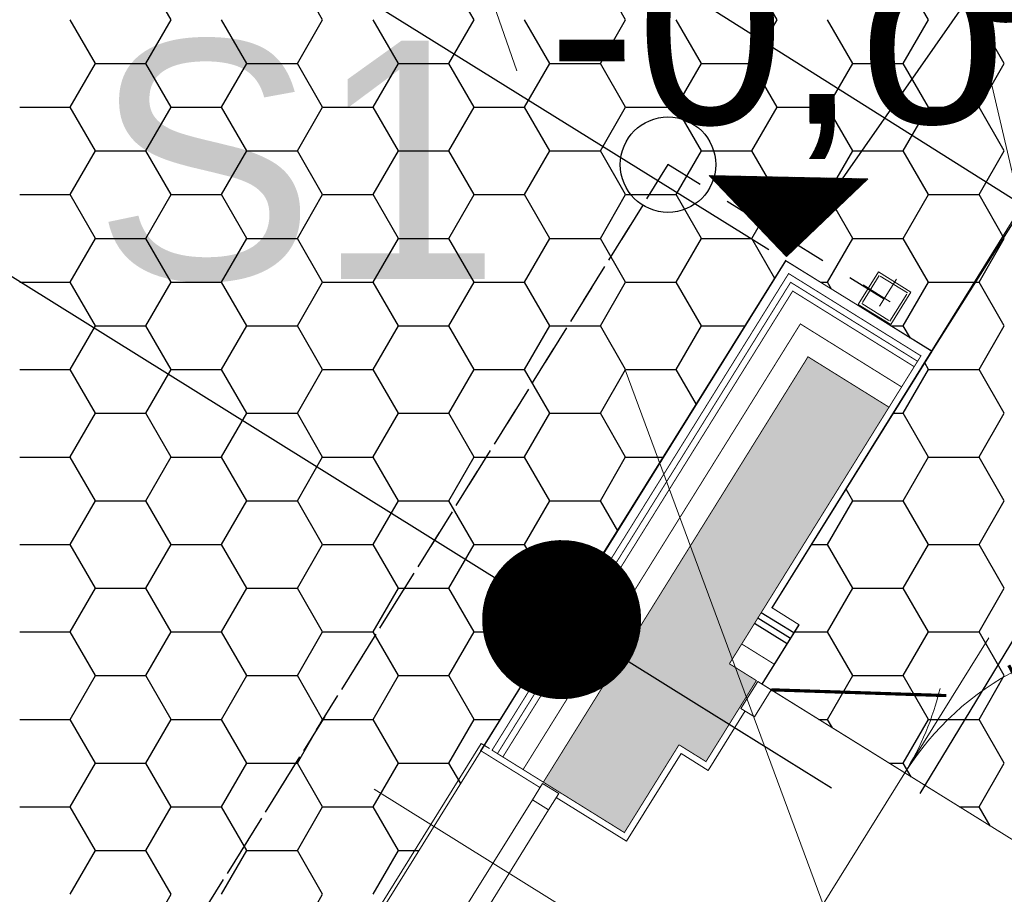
# Model space of a CAD drawing. Extents: x 4615668 to 9294084, y 5325188 to 10688993.
# Tile 633 of 656: x 4651590.54 to 4651593.63, y 5338732.55 to 5338735.3. Entities that reach past the tile are written whole.
import ezdxf

# ---------------------------------------------------------------- set-up
doc = ezdxf.new("R2010")
doc.units = 0
doc.header["$MEASUREMENT"] = 0
for name, pattern in [('DASHDOT', [25.4, 12.7, -6.35, 0, -6.35]), ('DASHED', [19.049999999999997, 12.7, -6.35]), ('l812_500', [3, 2, -1])]:
    doc.linetypes.add(name, pattern=pattern)
for name, color, linetype, lineweight in [('!0017A_GR_DR_WYMPROJ', 1, 'Continuous', 30), ('00_GM_DR_WYMIARY', 7, 'Continuous', 30), ('hatch', 253, 'Continuous', 0), ('warst_przeryw', 7, 'l812_500', 0), ('Wymiar', 7, 'Continuous', 9)]:
    doc.layers.add(name, color=color, linetype=linetype, lineweight=lineweight)
for name, color, linetype in [('1', 7, 'Continuous'), ('DIM', 7, 'Continuous'), ('OPIS', 7, 'Continuous'), ('sciany', 1, 'Continuous'), ('STOLARKA', 4, 'Continuous')]:
    doc.layers.add(name, color=color, linetype=linetype)
doc.styles.add('ARIAL_CE', font='arial.ttf', dxfattribs={"height": 15})
doc.styles.get("Standard").update_dxf_attribs({"font": 'txt.shx'})
doc.styles.add('STYLE2', font='arial.ttf')
doc.dimstyles.new('1-500', dxfattribs={"dimtxt": 1, "dimasz": 0.5, "dimexe": 0.18, "dimexo": 0.0625, "dimgap": 0.3, "dimtad": 1, "dimzin": 0, "dimdsep": 46, "dimtxsty": 'STYLE2', "dimblk": 'DOT', "dimcen": 0.09, "dimadec": 0, "dimazin": 0, "dimtfac": 1, "dimtmove": 0, "dimatfit": 0, "dimldrblk": 'DOT', "dimfxl": 0, "dimtolj": 1, "dimtzin": 0, "dimarcsym": 0})

# ---------------------------------------------------------------- blocks, each defined once
blk = doc.blocks.new('G$C30F5686F')
at = {"layer": '1', "color": 5, "linetype": 'DASHED', "ltscale": 0.8}
for p, q in [((14.83971396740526, 21.46847093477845), (17.72858683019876, 26.04299653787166)), ((16.44231654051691, 21.09559303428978), (12.13361855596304, 23.81659227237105))]:
    blk.add_line(p, q, dxfattribs=at)
at = {"layer": '1', "color": 254, "linetype": 'Continuous', "lineweight": 30, "ltscale": 0.01, "transparency": 33554528}
for p, q in [((12.44830660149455, 22.51127677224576), (12.36893160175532, 22.6487583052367)), ((12.92455659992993, 22.51127677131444), (12.8451816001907, 22.64875830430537)), ((13.40080659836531, 22.51127677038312), (13.32143159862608, 22.64875830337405)), ((13.87705659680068, 22.5112767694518), (13.79768159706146, 22.64875830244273)), ((14.35330659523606, 22.51127676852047), (14.27393159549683, 22.64875830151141)), ((14.82955659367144, 22.51127676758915), (14.75018159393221, 22.64875830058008)), ((12.21018160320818, 22.37379524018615), (12.13080660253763, 22.51127677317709)), ((12.36893164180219, 22.3737956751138), (12.44830664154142, 22.51127720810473)), ((12.68643160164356, 22.37379523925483), (12.60705660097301, 22.51127677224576)), ((12.84518164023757, 22.37379567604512), (12.9245566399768, 22.51127720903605)), ((13.16268160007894, 22.37379523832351), (13.08330659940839, 22.51127677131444)), ((13.32143163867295, 22.37379567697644), (13.40080663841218, 22.51127720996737)), ((13.63893159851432, 22.37379523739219), (13.55955659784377, 22.51127677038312)), ((13.79768163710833, 22.37379567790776), (13.87705663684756, 22.5112772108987)), ((14.1151815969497, 22.37379523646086), (14.03580659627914, 22.5112767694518)), ((14.2739316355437, 22.37379567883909), (14.35330663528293, 22.51127721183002)), ((14.59143159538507, 22.37379523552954), (14.51205659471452, 22.51127676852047)), ((14.75018163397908, 22.37379567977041), (14.82955663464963, 22.51127721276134)), ((15.06768159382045, 22.37379523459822), (14.9883065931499, 22.51127676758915)), ((12.1308066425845, 22.23631414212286), (12.21018164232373, 22.3737956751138)), ((12.21018199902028, 22.3737954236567), (12.36893199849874, 22.3737954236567)), ((12.44830660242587, 22.23631370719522), (12.36893160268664, 22.37379524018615)), ((12.60705664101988, 22.23631414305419), (12.68643164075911, 22.3737956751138)), ((12.6864319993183, 22.3737954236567), (12.84518199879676, 22.3737954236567)), ((12.92455660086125, 22.2363137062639), (12.84518160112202, 22.37379523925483)), ((13.08330663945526, 22.23631414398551), (13.16268163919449, 22.37379567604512)), ((13.162681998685, 22.3737954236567), (13.32143199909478, 22.3737954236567)), ((13.40080659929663, 22.23631370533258), (13.3214315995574, 22.37379523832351)), ((13.55955663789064, 22.23631414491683), (13.63893163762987, 22.37379567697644)), ((13.63893199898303, 22.3737954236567), (13.79768199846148, 22.3737954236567)), ((13.87705659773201, 22.23631370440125), (13.79768159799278, 22.37379523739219)), ((14.03580663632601, 22.23631414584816), (14.11518163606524, 22.37379567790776)), ((14.11518199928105, 22.3737954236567), (14.27393199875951, 22.3737954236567)), ((14.35330659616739, 22.23631370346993), (14.27393159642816, 22.37379523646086)), ((14.51205663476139, 22.23631414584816), (14.59143163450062, 22.37379567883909)), ((14.59143199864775, 22.3737954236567), (14.75018199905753, 22.3737954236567)), ((14.82955659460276, 22.23631370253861), (14.75018159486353, 22.37379523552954)), ((14.98830663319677, 22.23631414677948), (15.067681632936, 22.37379567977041)), ((11.97205699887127, 22.23631389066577), (12.13080699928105, 22.23631389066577)), ((12.21018160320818, 22.09883217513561), (12.13080660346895, 22.23631370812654)), ((12.36893164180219, 22.09883260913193), (12.44830664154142, 22.23631414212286)), ((12.44830699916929, 22.23631389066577), (12.60705699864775, 22.23631389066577)), ((12.68643160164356, 22.09883217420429), (12.60705660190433, 22.23631370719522)), ((12.84518164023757, 22.09883261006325), (12.9245566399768, 22.23631414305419)), ((12.92455699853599, 22.23631389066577), (13.08330699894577, 22.23631389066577)), ((13.16268160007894, 22.09883217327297), (13.08330660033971, 22.2363137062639)), ((13.32143163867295, 22.09883261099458), (13.40080663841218, 22.23631414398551)), ((13.40080699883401, 22.23631389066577), (13.5595569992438, 22.23631389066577)), ((13.63893159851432, 22.09883217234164), (13.55955659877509, 22.23631370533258)), ((13.79768163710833, 22.0988326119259), (13.87705663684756, 22.23631414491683)), ((13.87705699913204, 22.23631389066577), (14.0358069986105, 22.23631389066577)), ((14.1151815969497, 22.09883217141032), (14.03580659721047, 22.23631370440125)), ((14.2739316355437, 22.09883261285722), (14.35330663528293, 22.23631414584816)), ((14.35330699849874, 22.23631389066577), (14.51205699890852, 22.23631389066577)), ((14.59143159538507, 22.098832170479), (14.51205659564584, 22.23631370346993)), ((14.75018163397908, 22.09883261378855), (14.82955663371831, 22.23631414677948)), ((14.82955699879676, 22.23631389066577), (14.98830699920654, 22.23631389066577)), ((15.06768159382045, 22.09883216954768), (14.98830659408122, 22.23631370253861)), ((12.13080664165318, 21.961351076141), (12.21018164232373, 22.09883260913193)), ((12.21018199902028, 22.09883235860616), (12.36893199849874, 22.09883235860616)), ((12.4483066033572, 21.96135064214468), (12.36893160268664, 22.09883217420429)), ((12.60705664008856, 21.96135107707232), (12.68643164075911, 22.09883261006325)), ((12.6864319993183, 22.09883235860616), (12.84518199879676, 22.09883235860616)), ((12.92455660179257, 21.96135064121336), (12.84518160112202, 22.09883217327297)), ((13.08330663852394, 21.96135107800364), (13.16268163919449, 22.09883261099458)), ((13.162681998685, 22.09883235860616), (13.32143199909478, 22.09883235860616)), ((13.40080660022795, 21.96135064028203), (13.3214315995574, 22.09883217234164)), ((13.55955663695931, 21.96135107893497), (13.63893163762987, 22.0988326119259)), ((13.63893199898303, 22.09883235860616), (13.79768199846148, 22.09883235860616)), ((13.87705659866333, 21.96135063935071), (13.79768159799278, 22.09883217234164)), ((14.03580663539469, 21.96135107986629), (14.11518163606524, 22.09883261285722)), ((14.11518199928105, 22.09883235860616), (14.27393199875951, 22.09883235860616)), ((14.35330659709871, 21.96135063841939), (14.27393159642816, 22.09883217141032)), ((14.51205663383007, 21.96135108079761), (14.59143163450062, 22.09883261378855)), ((14.59143199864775, 22.09883235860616), (14.75018199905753, 22.09883235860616)), ((14.82955659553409, 21.96135063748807), (14.75018159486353, 22.098832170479)), ((14.98830663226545, 21.96135108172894), (15.067681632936, 22.09883261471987)), ((11.97205699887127, 21.96135082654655), (12.13080699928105, 21.96135082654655)), ((12.21018160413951, 21.82386910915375), (12.13080660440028, 21.96135064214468)), ((12.36893164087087, 21.82386954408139), (12.4483066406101, 21.96135107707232)), ((12.44830699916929, 21.96135082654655), (12.60705699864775, 21.96135082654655)), ((12.68643160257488, 21.82386910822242), (12.60705660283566, 21.96135064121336)), ((12.84518163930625, 21.82386954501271), (12.92455663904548, 21.96135107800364)), ((12.92455699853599, 21.96135082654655), (13.08330699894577, 21.96135082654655)), ((13.16268160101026, 21.8238691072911), (13.08330660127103, 21.96135064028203)), ((13.32143163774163, 21.82386954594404), (13.40080663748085, 21.96135107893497)), ((13.40080699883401, 21.96135082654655), (13.5595569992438, 21.96135082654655)), ((13.63893159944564, 21.82386910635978), (13.55955659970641, 21.96135063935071)), ((13.797681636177, 21.82386954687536), (13.87705663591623, 21.96135107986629)), ((13.87705699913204, 21.96135082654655), (14.0358069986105, 21.96135082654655)), ((14.11518159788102, 21.82386910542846), (14.03580659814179, 21.96135063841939)), ((14.27393163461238, 21.82386954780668), (14.35330663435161, 21.96135108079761)), ((14.35330699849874, 21.96135082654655), (14.51205699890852, 21.96135082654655)), ((14.5914315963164, 21.82386910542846), (14.51205659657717, 21.96135063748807)), ((14.75018163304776, 21.823869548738), (14.82955663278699, 21.96135108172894)), ((14.82955699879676, 21.96135082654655), (14.98830699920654, 21.96135082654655)), ((15.06768159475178, 21.82386910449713), (14.98830659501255, 21.96135063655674)), ((12.13080664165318, 21.68638801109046), (12.21018164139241, 21.82386954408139)), ((12.21018199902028, 21.82386929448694), (12.36893199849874, 21.82386929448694)), ((12.4483066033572, 21.68638757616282), (12.36893160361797, 21.82386910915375)), ((12.60705664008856, 21.68638801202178), (12.68643163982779, 21.82386954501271)), ((12.6864319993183, 21.82386929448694), (12.84518199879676, 21.82386929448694)), ((12.92455660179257, 21.68638757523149), (12.84518160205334, 21.82386910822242)), ((13.08330663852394, 21.6863880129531), (13.16268163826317, 21.82386954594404)), ((13.162681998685, 21.82386929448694), (13.32143199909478, 21.82386929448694)), ((13.40080660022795, 21.68638757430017), (13.32143160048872, 21.8238691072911)), ((13.55955663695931, 21.68638801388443), (13.63893163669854, 21.82386954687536)), ((13.63893199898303, 21.82386929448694), (13.79768199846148, 21.82386929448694)), ((13.87705659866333, 21.68638757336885), (13.7976815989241, 21.82386910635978)), ((14.03580663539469, 21.68638801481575), (14.11518163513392, 21.82386954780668)), ((14.11518199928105, 21.82386929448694), (14.27393199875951, 21.82386929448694)), ((14.34656993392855, 21.69805581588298), (14.27393159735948, 21.82386910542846)), ((14.51205663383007, 21.68638801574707), (14.5914316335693, 21.823869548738)), ((14.59143199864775, 21.82386929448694), (14.75018199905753, 21.82386929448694)), ((14.82955659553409, 21.6863875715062), (14.75018159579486, 21.82386910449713)), ((14.98830663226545, 21.68638801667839), (15.06768163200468, 21.82386954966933)), ((11.97205699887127, 21.68638776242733), (12.13080699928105, 21.68638776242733)), ((12.21018160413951, 21.54890604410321), (12.13080660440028, 21.68638757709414)), ((12.36893164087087, 21.54890647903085), (12.4483066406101, 21.68638801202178)), ((12.44830699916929, 21.68638776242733), (12.60705699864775, 21.68638776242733)), ((12.68643160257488, 21.54890604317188), (12.60705660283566, 21.68638757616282)), ((12.84518163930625, 21.54890647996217), (12.92455663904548, 21.6863880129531)), ((12.92455699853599, 21.68638776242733), (13.08330699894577, 21.68638776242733)), ((13.16268160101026, 21.54890604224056), (13.08330660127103, 21.68638757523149)), ((13.32143163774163, 21.54890648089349), (13.40080663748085, 21.6863880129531)), ((13.40080699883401, 21.68638776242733), (13.5595569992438, 21.68638776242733)), ((13.63893159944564, 21.54890604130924), (13.55955659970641, 21.68638757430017)), ((13.797681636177, 21.54890648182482), (13.87705663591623, 21.68638801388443)), ((13.87705699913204, 21.68638776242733), (14.0358069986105, 21.68638776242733)), ((14.11518159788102, 21.54890604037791), (14.03580659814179, 21.68638757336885)), ((14.48945870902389, 21.68638776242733), (14.51205699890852, 21.68638776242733)), ((14.52472406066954, 21.66444688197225), (14.51205659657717, 21.68638757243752)), ((14.75018163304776, 21.54890648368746), (14.82955663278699, 21.68638801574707)), ((14.82955699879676, 21.68638776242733), (14.98830699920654, 21.68638776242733)), ((15.06768159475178, 21.54890603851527), (14.98830659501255, 21.6863875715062)), ((12.13080664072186, 21.41142494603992), (12.21018164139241, 21.54890647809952)), ((12.21018199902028, 21.5489062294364), (12.36893199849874, 21.5489062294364)), ((12.44830660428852, 21.41142451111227), (12.36893160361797, 21.54890604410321)), ((12.60705663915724, 21.41142494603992), (12.68643163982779, 21.54890647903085)), ((12.6864319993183, 21.5489062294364), (12.84518199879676, 21.5489062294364)), ((12.9245566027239, 21.41142451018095), (12.84518160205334, 21.54890604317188)), ((13.08330663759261, 21.41142494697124), (13.16268163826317, 21.54890647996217)), ((13.162681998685, 21.5489062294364), (13.32143199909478, 21.5489062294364)), ((13.40080660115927, 21.41142450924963), (13.32143160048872, 21.54890604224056)), ((13.55955663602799, 21.41142494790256), (13.63893163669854, 21.54890648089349)), ((13.63893199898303, 21.5489062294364), (13.79768199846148, 21.5489062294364)), ((13.87705659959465, 21.41142450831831), (13.7976815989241, 21.54890604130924)), ((14.03580663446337, 21.41142494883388), (14.11518163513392, 21.54890648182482)), ((14.11518199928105, 21.5489062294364), (14.25377418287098, 21.5489062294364)), ((14.71043136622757, 21.5489062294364), (14.75018199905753, 21.5489062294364)), ((14.77246409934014, 21.51031161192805), (14.75018159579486, 21.54890603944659)), ((14.98830663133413, 21.41142495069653), (15.06768163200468, 21.54890648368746)), ((14.82955659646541, 21.41142450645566), (14.81736239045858, 21.43254548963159)), ((11.97205699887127, 21.41142469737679), (12.13080699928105, 21.41142469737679)), ((12.21018160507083, 21.27394297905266), (12.1308066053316, 21.41142451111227)), ((12.36893163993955, 21.27394341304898), (12.44830663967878, 21.41142494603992)), ((12.44830699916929, 21.41142469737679), (12.60705699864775, 21.41142469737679)), ((12.68643160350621, 21.27394297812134), (12.60705660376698, 21.41142451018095)), ((12.84518163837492, 21.27394341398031), (12.92455663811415, 21.41142494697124)), ((12.92455699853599, 21.41142469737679), (13.08330699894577, 21.41142469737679)), ((13.16268160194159, 21.27394297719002), (13.08330660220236, 21.41142451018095)), ((13.3214316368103, 21.27394341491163), (13.40080663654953, 21.41142494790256)), ((13.40080699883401, 21.41142469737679), (13.5595569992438, 21.41142469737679)), ((13.63893160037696, 21.2739429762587), (13.55955660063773, 21.41142450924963)), ((13.79768163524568, 21.27394341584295), (13.87705663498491, 21.41142494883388)), ((13.87705699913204, 21.41142469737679), (14.0358069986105, 21.41142469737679)), ((14.0995482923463, 21.30102065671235), (14.03580659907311, 21.41142450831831)), ((14.75018163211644, 21.2739434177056), (14.82955663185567, 21.41142495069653)), ((14.82955699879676, 21.41142469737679), (14.98830699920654, 21.41142469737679)), ((15.0676815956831, 21.27394297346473), (14.98830659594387, 21.41142450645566)), ((12.13080664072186, 21.13646188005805), (12.21018164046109, 21.27394341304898)), ((12.21018199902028, 21.27394316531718), (12.36893199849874, 21.27394316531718)), ((12.44830660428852, 21.13646144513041), (12.36893160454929, 21.27394297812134)), ((12.60705663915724, 21.13646188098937), (12.68643163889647, 21.27394341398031)), ((12.6864319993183, 21.27394316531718), (12.84518199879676, 21.27394316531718)), ((12.9245566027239, 21.13646144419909), (12.84518160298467, 21.27394297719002)), ((13.08330663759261, 21.1364618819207), (13.16268163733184, 21.27394341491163)), ((13.162681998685, 21.27394316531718), (13.32143199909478, 21.27394316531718)), ((13.40080660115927, 21.13646144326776), (13.32143160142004, 21.2739429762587)), ((13.55955663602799, 21.13646188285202), (13.63893163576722, 21.27394341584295)), ((13.63893199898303, 21.27394316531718), (13.79768199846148, 21.27394316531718)), ((13.87705659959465, 21.13646144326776), (13.79768159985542, 21.27394297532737)), ((14.71868547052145, 21.27394316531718), (14.75018199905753, 21.27394316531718)), ((14.82955659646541, 21.13646144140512), (14.75018159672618, 21.27394297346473)), ((14.98830663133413, 21.13646188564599), (15.06768163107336, 21.27394341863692)), ((11.97205699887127, 21.13646163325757), (12.13080699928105, 21.13646163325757)), ((12.21018160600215, 20.9989799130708), (12.1308066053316, 21.13646144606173)), ((12.36893163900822, 20.99898034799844), (12.44830663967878, 21.13646188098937)), ((12.44830699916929, 21.13646163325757), (12.60705699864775, 21.13646163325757)), ((12.68643160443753, 20.99897991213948), (12.60705660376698, 21.13646144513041)), ((12.8451816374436, 20.99898034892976), (12.92455663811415, 21.1364618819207)), ((12.92455699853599, 21.13646163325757), (13.08330699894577, 21.13646163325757)), ((13.16268160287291, 20.99897991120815), (13.08330660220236, 21.13646144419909)), ((13.32143163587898, 20.99898034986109), (13.40080663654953, 21.13646188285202)), ((13.40080699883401, 21.13646163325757), (13.5595569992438, 21.13646163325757)), ((13.63893160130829, 20.99897991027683), (13.55955660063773, 21.13646144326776)), ((13.79768163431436, 20.99898035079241), (13.87705663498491, 21.13646188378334)), ((13.87705699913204, 21.13646163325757), (13.99716531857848, 21.13646163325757)), ((14.75018163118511, 20.99898035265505), (14.82955663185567, 21.13646188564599)), ((14.82955699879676, 21.13646163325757), (14.98830699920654, 21.13646163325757)), ((15.06768159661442, 20.99897990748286), (14.98830659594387, 21.13646144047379)), ((14.59143159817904, 20.99897990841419), (14.57034074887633, 21.03551033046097)), ((12.13080663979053, 20.86149881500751), (12.21018163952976, 20.99898034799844)), ((12.21018199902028, 20.99898010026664), (12.36893199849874, 20.99898010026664)), ((12.44830660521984, 20.86149838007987), (12.36893160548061, 20.9989799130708)), ((12.60705663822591, 20.86149881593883), (12.68643163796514, 20.99898034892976)), ((12.6864319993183, 20.99898010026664), (12.84518199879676, 20.99898010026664)), ((12.92455660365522, 20.86149837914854), (12.84518160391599, 20.99897991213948)), ((13.08330663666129, 20.86149881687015), (13.16268163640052, 20.99898034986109)), ((13.162681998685, 20.99898010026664), (13.32143199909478, 20.99898010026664)), ((13.4008066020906, 20.86149837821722), (13.32143160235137, 20.99897991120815)), ((13.55955663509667, 20.86149881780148), (13.6389316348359, 20.99898035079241)), ((13.63893199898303, 20.99898010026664), (13.79768199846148, 20.99898010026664)), ((13.85252664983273, 20.90398549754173), (13.79768160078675, 20.99897991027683)), ((14.51205663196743, 20.86149881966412), (14.59143163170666, 20.99898035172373)), ((14.59143199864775, 20.99898010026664), (14.75018199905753, 20.99898010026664)), ((14.82955659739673, 20.86149837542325), (14.7501815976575, 20.99897990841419)), ((14.9883066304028, 20.86149882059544), (15.06768163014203, 20.99898035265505)), ((11.97205699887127, 20.86149856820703), (12.13080699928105, 20.86149856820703)), ((12.21018160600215, 20.72401684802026), (12.13080660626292, 20.86149838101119)), ((12.36893163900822, 20.7240172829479), (12.44830663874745, 20.86149881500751)), ((12.44830699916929, 20.86149856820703), (12.60705699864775, 20.86149856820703)), ((12.68643160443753, 20.72401684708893), (12.6070566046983, 20.86149838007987)), ((12.8451816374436, 20.72401728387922), (12.92455663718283, 20.86149881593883)), ((12.92455699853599, 20.86149856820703), (13.08330699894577, 20.86149856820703)), ((13.16268160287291, 20.72401684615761), (13.08330660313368, 20.86149837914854)), ((13.32143163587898, 20.72401728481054), (13.40080663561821, 20.86149881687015)), ((13.40080699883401, 20.86149856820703), (13.5595569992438, 20.86149856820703)), ((13.63893160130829, 20.72401684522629), (13.55955660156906, 20.86149837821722)), ((14.46207660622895, 20.86149856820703), (14.51205699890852, 20.86149856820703)), ((14.59143159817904, 20.72401684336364), (14.51205659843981, 20.86149837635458)), ((14.75018163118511, 20.72401728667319), (14.82955663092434, 20.86149881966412)), ((14.82955699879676, 20.86149856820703), (14.98830699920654, 20.86149856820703)), ((15.06768159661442, 20.72401684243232), (14.98830659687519, 20.86149837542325)), ((12.13080663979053, 20.58653574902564), (12.21018163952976, 20.72401728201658)), ((12.21018199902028, 20.72401703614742), (12.36893199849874, 20.72401703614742)), ((12.44830660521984, 20.58653531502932), (12.36893160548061, 20.72401684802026)), ((12.60705663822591, 20.58653574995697), (12.68643163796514, 20.7240172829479)), ((12.6864319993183, 20.72401703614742), (12.84518199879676, 20.72401703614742)), ((12.92455660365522, 20.586535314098), (12.84518160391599, 20.72401684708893)), ((13.08330663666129, 20.58653575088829), (13.16268163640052, 20.72401728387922)), ((13.162681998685, 20.72401703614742), (13.32143199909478, 20.72401703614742)), ((13.4008066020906, 20.58653531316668), (13.32143160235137, 20.72401684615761)), ((13.55955663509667, 20.58653575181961), (13.6389316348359, 20.72401728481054)), ((13.63893199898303, 20.72401703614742), (13.74055645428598, 20.72401703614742)), ((14.51205663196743, 20.58653575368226), (14.59143163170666, 20.72401728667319)), ((14.59143199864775, 20.72401703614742), (14.75018199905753, 20.72401703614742)), ((14.82955659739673, 20.58653531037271), (14.7501815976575, 20.72401684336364)), ((14.9883066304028, 20.58653575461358), (15.06768163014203, 20.72401728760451)), ((11.97205699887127, 20.58653550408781), (12.13080699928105, 20.58653550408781)), ((12.21018160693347, 20.44905378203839), (12.13080660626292, 20.58653531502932)), ((12.3689316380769, 20.44905421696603), (12.44830663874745, 20.58653574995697)), ((12.44830699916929, 20.58653550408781), (12.60705699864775, 20.58653550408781)), ((12.68643160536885, 20.44905378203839), (12.6070566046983, 20.586535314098)), ((12.84518163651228, 20.44905421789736), (12.92455663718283, 20.58653575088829)), ((12.92455699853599, 20.58653550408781), (13.08330699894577, 20.58653550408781)), ((13.16268160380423, 20.44905378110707), (13.08330660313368, 20.58653531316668)), ((13.32143163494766, 20.44905421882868), (13.40080663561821, 20.58653575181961)), ((13.40080699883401, 20.58653550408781), (13.5595569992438, 20.58653550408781)), ((13.60550500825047, 20.50695033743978), (13.55955660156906, 20.58653531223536)), ((14.40877881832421, 20.58653550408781), (14.51205699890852, 20.58653550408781)), ((14.59143159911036, 20.4490537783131), (14.51205659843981, 20.58653531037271)), ((14.75018163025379, 20.44905422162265), (14.82955663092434, 20.58653575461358)), ((14.82955699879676, 20.58653550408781), (14.98830699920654, 20.58653550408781)), ((15.06768159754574, 20.44905377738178), (14.98830659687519, 20.58653531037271)), ((12.13080663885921, 20.3115726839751), (12.21018163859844, 20.44905421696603)), ((12.21018199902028, 20.4490539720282), (12.36893199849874, 20.4490539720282)), ((12.44830660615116, 20.31157224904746), (12.36893160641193, 20.44905378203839)), ((12.60705663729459, 20.31157268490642), (12.68643163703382, 20.44905421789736)), ((12.6864319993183, 20.4490539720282), (12.84518199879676, 20.4490539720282)), ((12.92455660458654, 20.31157224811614), (12.84518160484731, 20.44905378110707)), ((13.08330663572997, 20.31157268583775), (13.1626816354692, 20.44905421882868)), ((13.162681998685, 20.4490539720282), (13.32143199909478, 20.4490539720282)), ((13.40080660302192, 20.31157224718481), (13.32143160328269, 20.44905378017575)), ((14.5120566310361, 20.31157268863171), (14.59143163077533, 20.44905422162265)), ((14.59143199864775, 20.4490539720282), (14.75018199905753, 20.4490539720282)), ((14.82955659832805, 20.31157224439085), (14.75018159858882, 20.44905377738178)), ((14.98830662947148, 20.31157268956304), (15.06768162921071, 20.44905422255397)), ((11.97205699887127, 20.31157243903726), (12.13080699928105, 20.31157243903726)), ((12.21018160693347, 20.17409071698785), (12.13080660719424, 20.31157224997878)), ((12.3689316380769, 20.17409115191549), (12.44830663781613, 20.31157268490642)), ((12.44830699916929, 20.31157243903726), (12.60705699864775, 20.31157243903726)), ((12.68643160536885, 20.17409071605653), (12.60705660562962, 20.31157224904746)), ((12.84518163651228, 20.17409115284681), (12.92455663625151, 20.31157268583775)), ((12.92455699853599, 20.31157243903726), (13.08330699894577, 20.31157243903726)), ((13.16268160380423, 20.1740907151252), (13.083306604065, 20.31157224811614)), ((13.32143163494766, 20.17409115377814), (13.40080663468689, 20.31157268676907)), ((13.40080699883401, 20.31157243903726), (13.48394758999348, 20.31157243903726)), ((14.48439615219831, 20.31157243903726), (14.51205699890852, 20.31157243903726)), ((14.52756197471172, 20.28471614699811), (14.51205659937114, 20.31157224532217)), ((14.75018163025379, 20.1740911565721), (14.82955662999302, 20.31157268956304)), ((14.82955699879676, 20.31157243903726), (14.98830699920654, 20.31157243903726)), ((15.06768159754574, 20.17409071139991), (14.98830659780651, 20.31157224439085)), ((12.13080663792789, 20.03660961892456), (12.21018163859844, 20.17409115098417)), ((12.21018199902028, 20.17409090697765), (12.36893199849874, 20.17409090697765)), ((12.44830660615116, 20.03660918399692), (12.36893160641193, 20.17409071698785)), ((12.60705663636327, 20.03660961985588), (12.68643163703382, 20.17409115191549)), ((12.6864319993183, 20.17409090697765), (12.84518199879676, 20.17409090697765)), ((12.92455660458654, 20.03660918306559), (12.84518160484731, 20.17409071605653)), ((13.08330663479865, 20.0366096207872), (13.1626816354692, 20.17409115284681)), ((13.162681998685, 20.17409090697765), (13.32143199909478, 20.17409090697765)), ((13.35848336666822, 20.10991517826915), (13.32143160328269, 20.1740907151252)), ((14.70536870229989, 20.17409090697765), (14.75018199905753, 20.17409090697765)), ((14.77530208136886, 20.13058076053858), (14.75018159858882, 20.17409071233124)), ((14.98830662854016, 20.03660962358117), (15.06768162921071, 20.1740911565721)), ((11.97205699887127, 20.03660937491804), (12.13080699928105, 20.03660937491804)), ((12.2101816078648, 19.89912765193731), (12.13080660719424, 20.03660918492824)), ((12.36893163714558, 19.89912808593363), (12.44830663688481, 20.03660961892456)), ((12.44830699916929, 20.03660937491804), (12.60705699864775, 20.03660937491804)), ((12.68643160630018, 19.89912765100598), (12.60705660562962, 20.03660918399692)), ((12.84518163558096, 19.89912808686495), (12.92455663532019, 20.03660961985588)), ((12.92455699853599, 20.03660937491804), (13.08330699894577, 20.03660937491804)), ((13.16268160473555, 19.89912765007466), (13.083306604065, 20.03660918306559)), ((14.92634125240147, 20.03660937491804), (14.98830699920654, 20.03660937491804)), ((15.02304218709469, 19.97644537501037), (14.98830659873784, 20.0366091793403)), ((12.13080663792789, 19.76164655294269), (12.21018163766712, 19.89912808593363)), ((12.21018199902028, 19.89912784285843), (12.36893199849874, 19.89912784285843)), ((12.44830660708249, 19.76164611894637), (12.36893160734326, 19.89912765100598)), ((12.60705663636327, 19.76164655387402), (12.6864316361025, 19.89912808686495)), ((12.6864319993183, 19.89912784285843), (12.84518199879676, 19.89912784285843)), ((12.92455660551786, 19.76164611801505), (12.84518160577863, 19.89912765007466)), ((13.08330663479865, 19.76164655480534), (13.16268163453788, 19.89912808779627)), ((13.162681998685, 19.89912784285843), (13.22733872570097, 19.89912784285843)), ((12.36893163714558, 19.62416502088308), (12.44830663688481, 19.76164655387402)), ((12.84518163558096, 19.62416502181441), (12.92455663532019, 19.76164655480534))]:
    blk.add_line(p, q, dxfattribs=at)
at = {"layer": '1', "linetype": 'Continuous', "lineweight": 18}
for p, q in [((10.82081847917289, 16.03101855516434), (14.38125548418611, 21.75362694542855)), ((14.38125548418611, 21.75362694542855), (14.84041725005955, 21.46958458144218)), ((14.84041725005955, 21.46958458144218), (14.33763689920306, 20.66185625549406)), ((14.33763689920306, 20.66185625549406), (14.42234359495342, 20.60927457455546)), ((14.42234359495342, 20.60927457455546), (14.30641351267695, 20.42203607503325)), ((14.30641351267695, 20.42203607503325), (15.54653286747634, 19.65178389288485))]:
    blk.add_line(p, q, dxfattribs=at)
blk = doc.blocks.new('G$CA76AC6B6')
at = {"layer": 'Wymiar', "color": 242, "linetype": 'DASHED', "lineweight": 30, "ltscale": 0.01}
for points in [[(10.14604146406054, 22.95651761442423), (9.594140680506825, 23.29989134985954)], [(9.387538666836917, 23.25176980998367), (0.04189985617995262, 8.230532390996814)]]:
    blk.add_lwpolyline(points, dxfattribs=at)
at = {"layer": 'Wymiar', "color": 242, "lineweight": 30, "ltscale": 40}
blk.add_circle((9.466778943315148, 23.37913141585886), 0.15, dxfattribs=at)
at = {"layer": 'OPIS', "color": 242, "linetype": 'ByBlock', "insert": (7.659669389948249, 23.76933050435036), "char_height": 0.75, "width": 36.84588377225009, "attachment_point": 1}
blk.add_mtext('{\\fArial|b0|i0|c238|p34;S1}', dxfattribs=at)
blk = doc.blocks.new('G$CE3CC9D66')
at = {"layer": 'Wymiar', "color": 242, "linetype": 'DASHED', "lineweight": 30, "ltscale": 0.01}
blk.add_lwpolyline([(10.14603875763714, 22.95651929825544), (9.466775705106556, 23.37913346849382), (0.04189714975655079, 8.230534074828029)], dxfattribs=at)
at = {"layer": 'Wymiar', "lineweight": 0, "ltscale": 40}
blk.add_blockref('G$CA76AC6B6', (0, 0), dxfattribs=at)
blk = doc.blocks.new('G$C7A6A329E')
at = {"layer": 'hatch', "color": 0, "lineweight": 0, "ltscale": 40}
blk.add_arc((144.5, 50.00000000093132), 90, 148.7266556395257, 180, dxfattribs=at)
at = {"layer": 'STOLARKA', "color": 252, "linetype": 'Continuous', "lineweight": 0}
for p, q in [((54.42717894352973, 100.0000000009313), (54.42717894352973, 0)), ((144.0000000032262, 49.99999999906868), (5, 49.99999999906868))]:
    blk.add_line(p, q, dxfattribs=at)
at = {"layer": 'STOLARKA', "color": 252, "linetype": 'Continuous', "lineweight": 0, "const_width": 0.9999999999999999}
for points in [[(144, 50.00000000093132), (64.32566285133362, 96)], [(5, 50), (52.6636619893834, 77.51862807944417)]]:
    blk.add_lwpolyline(points, dxfattribs=at)
at = {"layer": 'STOLARKA', "color": 252, "linetype": 'Continuous', "lineweight": 0}
for points in [[(5, 40), (5, 50), (0, 50), (0, 40)], [(144.0000000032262, 40), (144.0000000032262, 50), (149.0000000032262, 50), (149.0000000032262, 40)]]:
    blk.add_lwpolyline(points, close=True, dxfattribs=at)
blk.add_arc((-35.57282105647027, 49.99999999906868), 90, 0, 18.40990210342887, dxfattribs=at)
blk = doc.blocks.new('G$C46D5DCE7')
at = {"linetype": 'DASHDOT', "lineweight": 0, "ltscale": 0.1}
for p, q in [((7.964791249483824, 1188.86805733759), (7.964791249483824, 1174.106197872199)), ((0, 1181.797377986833), (16.79999999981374, 1181.797377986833))]:
    blk.add_line(p, q, dxfattribs=at)
at = {"lineweight": 0, "ltscale": 40}
blk.add_lwpolyline([(13.96479124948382, 1175.797377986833), (13.96479124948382, 1187.797377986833), (1.964791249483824, 1187.797377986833), (1.964791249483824, 1175.797377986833)], close=True, dxfattribs=at)
at = {"linetype": 'DASHDOT', "lineweight": 0, "ltscale": 0.1}
blk.add_lwpolyline([(13.16479124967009, 1176.597377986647), (13.16479124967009, 1186.99737798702), (2.764791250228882, 1186.99737798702), (2.764791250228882, 1176.597377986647)], close=True, dxfattribs=at)
blk = doc.blocks.new('G$CB8F5CD2F')
at = {"layer": 'sciany', "ltscale": 40}
h = blk.add_hatch(color=0, dxfattribs=at)
h.dxf.hatch_style = 1
h.paths.add_polyline_path([(121.6821542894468, 1214.000000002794), (121.6821542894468, 1199.000000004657), (136.6821542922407, 1199.000000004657), (136.6821542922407, 1214.000000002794), (121.6821542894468, 1214.000000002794)], is_closed=False)
h.paths.add_polyline_path([(151.6821542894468, 1214.000000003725), (136.6821542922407, 1214.000000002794), (136.6821542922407, 1199.000000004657), (151.6821542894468, 1199.000000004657), (151.6821542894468, 1214.000000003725)], is_closed=False)
h.paths.add_polyline_path([(136.6821542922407, 1056.500000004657), (151.6821542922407, 1056.500000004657), (151.6821542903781, 1089.000000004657), (161.6821542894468, 1089.000000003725), (161.6821542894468, 1119.000000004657), (151.6821542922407, 1119.000000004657), (151.6821542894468, 1199.000000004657), (136.6821542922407, 1199.000000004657), (136.6821542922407, 1056.500000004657)], is_closed=False)
h.paths.add_polyline_path([(121.6821542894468, 1199.000000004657), (121.6821542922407, 1056.500000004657), (136.6821542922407, 1056.500000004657), (136.6821542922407, 1199.000000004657), (121.6821542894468, 1199.000000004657)], is_closed=False)
at = {"layer": 'sciany', "color": 0, "lineweight": 0, "ltscale": 40}
for p, q in [((153.6821542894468, 1289.000000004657), (0, 1442.682154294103)), ((77.68215429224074, 1026.500000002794), (177.6821542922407, 1026.500000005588))]:
    blk.add_line(p, q, dxfattribs=at)
at = {"layer": 'sciany', "color": 0, "ltscale": 40}
for p, q in [((151.6821542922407, 1138.000000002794), (163.6821542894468, 1138.000000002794)), ((151.6821542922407, 1136.000000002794), (163.6821542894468, 1136.000000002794)), ((151.6821542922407, 1134.000000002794), (163.6821542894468, 1134.000000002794))]:
    blk.add_line(p, q, dxfattribs=at)
at = {"layer": 'sciany', "color": 0, "lineweight": 0, "ltscale": 40}
for points in [[(153.6821542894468, 1230.048194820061), (153.6821542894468, 1289.000000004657), (311.7045348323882, 1289.000000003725)], [(163.6821542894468, 1109.000000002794), (163.6821542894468, 1087.000000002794), (153.6821542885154, 1087.000000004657), (153.6821542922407, 1054.500000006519), (127.6821542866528, 1054.500000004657)], [(101.6821542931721, 996.5000000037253), (98.68215429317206, 996.5000000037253), (98.68215429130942, 1056.500000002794), (101.6821542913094, 1056.500000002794)]]:
    blk.add_lwpolyline(points, dxfattribs=at)
at = {"layer": 'sciany', "color": 0, "ltscale": 40, "const_width": 0.3}
for points in [[(121.6821542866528, 1054.500000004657), (99.68215429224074, 1054.500000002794), (99.68215428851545, 1236.000000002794), (153.6821542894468, 1236.000000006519), (153.6821542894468, 1141.000000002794), (163.6821542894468, 1141.000000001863), (163.6821542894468, 1119.000000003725)], [(121.6821542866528, 1056.500000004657), (102.6821542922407, 1056.500000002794), (102.6821542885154, 1233.000000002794), (151.6821542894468, 1233.000000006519), (151.6821542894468, 1214.000000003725)], [(121.6821542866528, 1056.500000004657), (104.6821542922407, 1056.500000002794), (104.6821542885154, 1231.000000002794), (151.6821542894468, 1231.000000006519), (151.6821542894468, 1214.000000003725)], [(121.6821542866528, 1056.500000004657), (106.6821542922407, 1056.500000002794), (106.6821542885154, 1229.000000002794), (151.6821542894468, 1229.000000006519), (151.6821542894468, 1214.000000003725)], [(114.1821542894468, 1056.500000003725), (114.1821542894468, 1056.500000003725), (114.1821542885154, 1221.500000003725), (144.1821542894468, 1221.500000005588), (151.6821542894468, 1221.500000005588)], [(151.6821542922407, 1089.000000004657), (151.6821542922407, 1056.500000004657), (121.6821542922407, 1056.500000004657), (121.6821542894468, 1214.000000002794), (151.6821542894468, 1214.000000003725), (151.6821542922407, 1119.000000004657)], [(151.6821542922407, 1134.000000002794), (163.6821542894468, 1133.997607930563)], [(163.6821542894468, 1126.333333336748), (151.6821542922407, 1126.333333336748)], [(151.6821542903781, 1089.000000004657), (161.6821542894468, 1089.000000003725), (161.6821542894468, 1119.000000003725), (151.6821542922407, 1119.000000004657)]]:
    blk.add_lwpolyline(points, dxfattribs=at)
at = {"layer": 'sciany', "color": 0, "lineweight": 0, "ltscale": 40}
for points in [[(121.6821542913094, 1056.000000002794), (121.6821542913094, 1050.000000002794), (127.6821542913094, 1050.000000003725), (127.6821542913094, 1056.000000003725)], [(121.6821542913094, 1050.000000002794), (121.6821542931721, 1003.000000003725), (127.6821542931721, 1003.000000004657), (127.6821542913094, 1050.000000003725)]]:
    blk.add_lwpolyline(points, close=True, dxfattribs=at)
at = {"layer": 'sciany', "color": 0, "ltscale": 40}
blk.add_blockref('G$C7A6A329E', (162.1821542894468, 1069.000000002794), dxfattribs=at)
at = {"layer": 'Wymiar', "lineweight": 0, "ltscale": 40}
blk.add_blockref('G$C46D5DCE7', (124.4328076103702, 60.54240207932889), dxfattribs=at)
blk = doc.blocks.new('G$C3390F2A0')
at = {"layer": 'warst_przeryw', "color": 21, "linetype": 'l812_500', "lineweight": 0, "flags": 128}
blk.add_lwpolyline([(105.5620271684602, 147.0891410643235), (106.1374458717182, 145.3456941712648), (106.2371565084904, 145.0390855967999), (106.4348837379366, 144.4252729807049), (106.698919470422, 143.6069977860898), (106.8328841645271, 143.198545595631), (106.9691989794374, 142.7909205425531), (107.0384842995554, 142.5875049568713), (107.1798039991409, 142.181641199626), (107.252035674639, 141.9792624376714), (107.3626254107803, 141.6764833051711), (108.9826448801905, 137.3053403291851)], dxfattribs=at)
blk = doc.blocks.new('_Dot')
at = {"color": 0, "linetype": 'ByBlock', "lineweight": -2}
blk.add_line((-0.5, 0), (-1, 0), dxfattribs=at)
at = {"color": 0, "linetype": 'ByBlock', "const_width": 0.5}
blk.add_lwpolyline([(-0.25, 0, 1), (0.25, 0, 1)], format="xyb", close=True, dxfattribs=at)
blk = doc.blocks.new('*D3837')
at = {"layer": 'Defpoints', "color": 0, "lineweight": 0, "ltscale": 40}
for p in [(4651605.175319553, 5338750.219486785), (4651578.567716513, 5338744.575536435), (4651595.218495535, 5338734.215993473)]:
    blk.add_point(p, dxfattribs=at)
at = {"layer": 'DIM', "color": 0, "lineweight": -2, "ltscale": 40}
for p, q in [((4651578.600733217, 5338744.628603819), (4651588.619628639, 5338760.731863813)), ((4651588.949079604, 5338760.314896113), (4651604.750780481, 5338750.483620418)), ((4651595.251512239, 5338734.269060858), (4651605.270407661, 5338750.372320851))]:
    blk.add_line(p, q, dxfattribs=at)
at = {"layer": 'DIM', "color": 0, "linetype": 'ByBlock', "lineweight": -2, "ltscale": 40, "xscale": 0.5, "yscale": 0.5, "zscale": 0.5}
for p, rotation in [((4651588.524540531, 5338760.579029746), 148.1115444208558), ((4651605.175319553, 5338750.219486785), 328.1115444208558)]:
    blk.add_blockref('_Dot', p, dxfattribs=dict(at, rotation=rotation))
at = {"layer": 'DIM', "color": 0, "lineweight": 0, "ltscale": 40, "insert": (4651597.278129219, 5338756.087498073), "char_height": 1, "attachment_point": 5, "rotation": 328.11154442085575, "style": 'STYLE2'}
blk.add_mtext('\\A1;19.61 ', dxfattribs=at)
blk = doc.blocks.new('*D3838')
at = {"layer": 'Defpoints', "color": 0}
for p in [(4651578.56771653, 5338744.575536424), (4651593.641965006, 5338735.53630372), (4651592.94633618, 5338734.539660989)]:
    blk.add_point(p, dxfattribs=at)
at = {"layer": 'DIM', "color": 0, "lineweight": -2, "ltscale": 40}
for p, q in [((4651578.603488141, 5338744.626787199), (4651579.366367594, 5338745.719781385)), ((4651579.673351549, 5338745.286006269), (4651593.231958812, 5338735.822476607)), ((4651592.982107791, 5338734.590911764), (4651593.744987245, 5338735.68390595))]:
    blk.add_line(p, q, dxfattribs=at)
at = {"layer": 'DIM', "color": 0, "linetype": 'ByBlock', "lineweight": -2, "xscale": 0.5, "yscale": 0.5, "zscale": 0.5}
for p, rotation in [((4651579.263345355, 5338745.572179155), 145.0860338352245), ((4651593.641965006, 5338735.53630372), 325.0860338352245)]:
    blk.add_blockref('_Dot', p, dxfattribs=dict(at, rotation=rotation))
at = {"layer": 'DIM', "color": 0, "lineweight": 0, "ltscale": 40, "insert": (4651586.920493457, 5338741.216608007), "char_height": 1, "attachment_point": 5, "rotation": 325.0860338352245, "style": 'STYLE2'}
blk.add_mtext('\\A1;17.53 ', dxfattribs=at)
blk = doc.blocks.new('*D3843')
at = {"layer": 'Defpoints', "color": 0, "lineweight": 0, "ltscale": 40}
for p in [(4651590.380298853, 5338736.13924738), (4651589.676324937, 5338735.009940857), (4651592.946336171, 5338734.539660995)]:
    blk.add_point(p, dxfattribs=at)
at = {"layer": 'DIM', "color": 0, "lineweight": -2, "ltscale": 40}
for p, q in [((4651589.252014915, 5338735.274442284), (4651586.12346656, 5338737.224680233)), ((4651590.347236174, 5338736.086208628), (4651589.581104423, 5338734.857189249)), ((4651592.242362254, 5338733.410354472), (4651589.676324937, 5338735.009940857)), ((4651592.913273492, 5338734.486622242), (4651592.147141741, 5338733.257602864)), ((4651592.666672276, 5338733.145853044), (4651593.090982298, 5338732.881351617))]:
    blk.add_line(p, q, dxfattribs=at)
at = {"layer": 'DIM', "color": 0, "linetype": 'ByBlock', "lineweight": -2, "ltscale": 40, "xscale": 0.5, "yscale": 0.5, "zscale": 0.5}
for p, rotation in [((4651589.676324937, 5338735.009940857), 328.0618934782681), ((4651592.242362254, 5338733.410354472), 148.0618934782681)]:
    blk.add_blockref('_Dot', p, dxfattribs=dict(at, rotation=rotation))
at = {"layer": 'DIM', "color": 0, "lineweight": 0, "ltscale": 40, "insert": (4651587.904561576, 5338737.069969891), "char_height": 1, "attachment_point": 5, "rotation": 328.0618934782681, "style": 'STYLE2'}
blk.add_mtext('\\A1;3.02 ', dxfattribs=at)
blk = doc.blocks.new('*D3850')
at = {"layer": 'Defpoints', "color": 0, "lineweight": 0, "ltscale": 40}
for p in [(4651576.627151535, 5338744.692897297), (4651592.94633618, 5338734.539660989), (4651589.385814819, 5338728.816874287)]:
    blk.add_point(p, dxfattribs=at)
at = {"layer": 'DIM', "color": 0, "lineweight": -2, "ltscale": 40}
for p, q in [((4651592.893268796, 5338734.572677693), (4651576.474317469, 5338744.787985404)), ((4651573.330763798, 5338739.394649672), (4651576.363017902, 5338744.268358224)), ((4651589.332747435, 5338728.849890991), (4651572.913796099, 5338739.065198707))]:
    blk.add_line(p, q, dxfattribs=at)
at = {"layer": 'DIM', "color": 0, "linetype": 'ByBlock', "lineweight": -2, "ltscale": 40, "xscale": 0.5, "yscale": 0.5, "zscale": 0.5}
for p, rotation in [((4651576.627151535, 5338744.692897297), 58.11154446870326), ((4651573.066630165, 5338738.9701106), 238.1115444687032)]:
    blk.add_blockref('_Dot', p, dxfattribs=dict(at, rotation=rotation))
at = {"layer": 'DIM', "color": 0, "lineweight": 0, "ltscale": 40, "insert": (4651574.158651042, 5338742.259703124), "char_height": 1, "attachment_point": 5, "rotation": 58.111544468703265, "style": 'STYLE2'}
blk.add_mtext('\\A1;6.74 ', dxfattribs=at)
blk = doc.blocks.new('*D3851')
at = {"layer": 'Defpoints', "color": 0, "lineweight": 0, "ltscale": 40}
for p in [(4651579.479794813, 5338749.27791935), (4651595.79897947, 5338739.124683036), (4651592.94633618, 5338734.539660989)]:
    blk.add_point(p, dxfattribs=at)
at = {"layer": 'DIM', "color": 0, "lineweight": -2, "ltscale": 40}
for p, q in [((4651595.745912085, 5338739.15769974), (4651579.326960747, 5338749.373007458)), ((4651576.891285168, 5338745.117436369), (4651579.21566118, 5338748.853380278)), ((4651592.893268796, 5338734.572677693), (4651576.474317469, 5338744.787985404))]:
    blk.add_line(p, q, dxfattribs=at)
at = {"layer": 'DIM', "color": 0, "linetype": 'ByBlock', "lineweight": -2, "ltscale": 40, "xscale": 0.5, "yscale": 0.5, "zscale": 0.5}
for p, rotation in [((4651579.479794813, 5338749.27791935), 58.11154446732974), ((4651576.627151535, 5338744.692897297), 238.1115444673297)]:
    blk.add_blockref('_Dot', p, dxfattribs=dict(at, rotation=rotation))
at = {"layer": 'DIM', "color": 0, "lineweight": 0, "ltscale": 40, "insert": (4651577.365233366, 5338747.413607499), "char_height": 1, "attachment_point": 5, "rotation": 58.111544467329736, "style": 'STYLE2'}
blk.add_mtext('\\A1;5.40 ', dxfattribs=at)

msp = doc.modelspace()

# ---------------------------------------------------------------- hatches: boundary and pattern name
at = {"layer": 'OPIS'}
h = msp.add_hatch(dxfattribs=at)
h.set_pattern_fill('ANSI31', color=256, scale=0.02, angle=88.81805805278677)
h.set_pattern_definition([(133.8180580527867, (15136088.84848315, -4186542.816487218), (-0.001803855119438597, -0.00173092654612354), [])])
h.paths.add_polyline_path([(4651592.70660887, 5338734.806288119), (4651593.205422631, 5338734.795996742), (4651592.94972601, 5338734.551761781)])

# ---------------------------------------------------------------- linework, layer by layer
at = {"layer": '00_GM_DR_WYMIARY', "lineweight": 30}
msp.add_line((4651593.369584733, 5338732.863500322), (4651593.955892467, 5338733.831015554), dxfattribs=at)
at = {"layer": 'OPIS'}
msp.add_lwpolyline([(4651592.70660887, 5338734.806288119), (4651593.205422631, 5338734.795996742), (4651592.94972601, 5338734.551761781), (4651592.706608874, 5338734.806288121)], dxfattribs=at)
at = {"layer": 'Wymiar', "color": 242, "linetype": 'DASHED', "lineweight": 30, "ltscale": 0.01}
msp.add_lwpolyline([(4651593.255967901, 5338734.418031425), (4651592.576704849, 5338734.840645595), (4651583.151826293, 5338719.692046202)], dxfattribs=at)
at = {"layer": 'Wymiar', "color": 242, "lineweight": 30, "ltscale": 40}
msp.add_circle((4651592.57670538, 5338734.840645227), 0.15, dxfattribs=at)

# ---------------------------------------------------------------- block references
at = {"layer": '!0017A_GR_DR_WYMPROJ', "linetype": 'Continuous', "lineweight": 18}
msp.add_blockref('G$C30F5686F', (4651578.566414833, 5338712.785122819), dxfattribs=at)
at = {"layer": 'Wymiar', "color": 242, "linetype": 'DASHED', "lineweight": 30, "ltscale": 0.01}
msp.add_blockref('G$C3390F2A0', (4651484.976699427, 5338592.795857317), dxfattribs=at)
at = {"layer": 'Wymiar', "lineweight": 0, "ltscale": 40, "xscale": 0.01, "yscale": 0.01, "zscale": 0.01, "rotation": 328.1115445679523}
msp.add_blockref('G$CB8F5CD2F', (4651585.570573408, 5338724.571643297), dxfattribs=at)
at = {"layer": 'Wymiar', "lineweight": 0, "ltscale": 40}
msp.add_blockref('G$CE3CC9D66', (4651583.10993185, 5338711.461510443), dxfattribs=at)

# ---------------------------------------------------------------- texts
at = {"layer": 'OPIS', "insert": (4651592.353157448, 5338735.212090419), "char_height": 0.6, "width": 35.55034750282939, "attachment_point": 5, "rotation": 0.1544483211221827, "style": 'ARIAL_CE'}
msp.add_mtext('\\pxi-4,l6.666675,t6.666675;-0,o6', dxfattribs=at)

# ---------------------------------------------------------------- dimensions: what is measured, and where the dimension line sits
at = {"layer": 'DIM', "lineweight": 0, "ltscale": 40}
for p1, p2, distance, picture, middle in [((4651578.567716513, 5338744.575536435), (4651595.218495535, 5338734.215993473), 18.848080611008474, '*D3837', (4651597.278129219, 5338756.087498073)), ((4651592.946336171, 5338734.539660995), (4651590.380298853, 5338736.13924738), 1.330756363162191, '*D3843', (4651587.904561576, 5338737.069969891))]:
    dim = msp.add_aligned_dim(p1=p1, p2=p2, distance=distance, dimstyle='1-500', override={"dimpost": ' ', "dimtxsty": 'STYLE2', "dimldrblk": 'Dot'}, dxfattribs=at)
    dim.commit()
    dim.dimension.update_dxf_attribs({"geometry": picture, "text_midpoint": middle})
for base, p1, p2, picture, middle in [((4651579.479794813, 5338749.27791935), (4651592.94633618, 5338734.539660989), (4651595.79897947, 5338739.124683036), '*D3851', (4651577.365233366, 5338747.413607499)), ((4651576.627151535, 5338744.692897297), (4651589.385814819, 5338728.816874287), (4651592.94633618, 5338734.539660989), '*D3850', (4651574.158651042, 5338742.259703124))]:
    dim = msp.add_linear_dim(base=base, p1=p1, p2=p2, angle=238.1115444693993, dimstyle='1-500', override={"dimpost": ' ', "dimtxsty": 'STYLE2', "dimldrblk": 'Dot'}, dxfattribs=at)
    dim.commit()
    dim.dimension.update_dxf_attribs({"geometry": picture, "text_midpoint": middle})
dim = msp.add_linear_dim(base=(4651593.641965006, 5338735.53630372), p1=(4651578.56771653, 5338744.575536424), p2=(4651592.94633618, 5338734.539660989), angle=325.0860338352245, dimstyle='1-500', override={"dimpost": ' ', "dimtxsty": 'STYLE2', "dimldrblk": 'Dot'}, dxfattribs=at)
dim.commit()
dim.dimension.update_dxf_attribs({"geometry": '*D3838', "text_midpoint": (4651586.456370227, 5338740.551648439), "dimtype": 161})

doc.saveas('drawing.dxf')
